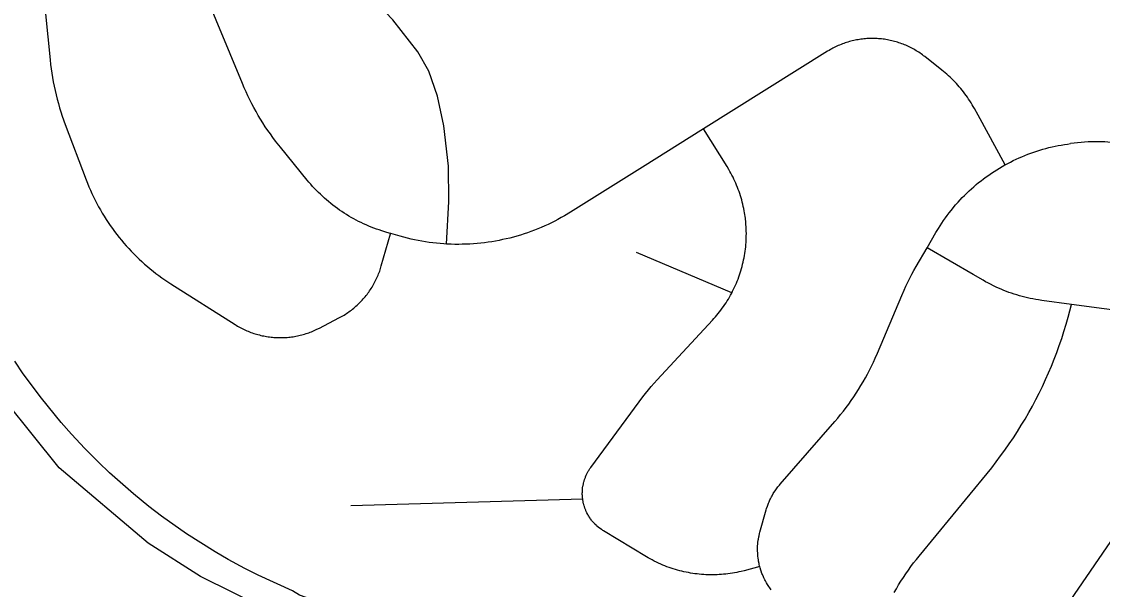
# Model space of a CAD drawing. Extents: x -19 to 366, y -4 to 359.
# Drawn here: x 143.7184 to 144.1803, y 193.5549 to 193.7976 of the extents above; entities that cross this region are included whole.
import ezdxf

# ---------------------------------------------------------------- set-up
doc = ezdxf.new("R2010")
doc.units = 0
doc.layers.add('Level 33', color=7, linetype='Continuous')
doc.layers.add('Level 60', color=7, linetype='Continuous')

msp = doc.modelspace()

# ---------------------------------------------------------------- linework, layer by layer
at = {"layer": 'Level 33'}
for points in [[(143.72754, 193.8109), (143.73054, 193.78118), (143.73073, 193.77929), (143.73098, 193.77741), (143.73125, 193.77554), (143.73154, 193.77367), (143.73188, 193.7718), (143.73225, 193.76994), (143.73266, 193.76809), (143.73309, 193.76625), (143.73355, 193.76441), (143.73405, 193.76258), (143.73458, 193.76076), (143.73513, 193.75895), (143.73573, 193.75715), (143.73702, 193.75359), (143.74597, 193.72994), (143.74654, 193.72847), (143.74713, 193.727), (143.74776, 193.72555), (143.7484, 193.72411), (143.74908, 193.72269), (143.74979, 193.72127), (143.75049, 193.71986), (143.75124, 193.71847), (143.75202, 193.7171), (143.75282, 193.71573), (143.75364, 193.71438), (143.75449, 193.71305), (143.75533, 193.71172), (143.75622, 193.71042), (143.75714, 193.70913), (143.75807, 193.70786), (143.75904, 193.7066), (143.76, 193.70536), (143.76101, 193.70413), (143.76201, 193.70293), (143.76307, 193.70174), (143.76412, 193.70057), (143.7652, 193.69942), (143.7663, 193.69829), (143.76742, 193.69718), (143.76856, 193.69609), (143.76973, 193.69501), (143.7709, 193.69396), (143.77209, 193.69293), (143.77331, 193.69192), (143.77455, 193.69093), (143.77578, 193.68997), (143.77704, 193.68902), (143.77832, 193.6881), (143.77963, 193.6872), (143.78212, 193.68556), (143.80957, 193.66815), (143.81012, 193.66781), (143.81065, 193.66749), (143.81121, 193.66717), (143.81176, 193.66687), (143.81232, 193.66657), (143.81287, 193.66629), (143.81345, 193.66601), (143.81402, 193.66575), (143.8146, 193.66549)], [(143.87605, 193.70703), (143.87595, 193.70706), (143.87447, 193.70749), (143.87225, 193.70816), (143.87112, 193.70853), (143.87, 193.70892), (143.8689, 193.70933), (143.86779, 193.70976), (143.86669, 193.71021), (143.86561, 193.71068), (143.86453, 193.71116), (143.86345, 193.71167), (143.86239, 193.7122), (143.86133, 193.71274), (143.8603, 193.7133), (143.85926, 193.71388), (143.85825, 193.71448), (143.85724, 193.71509), (143.85622, 193.71572), (143.85523, 193.71637), (143.85426, 193.71704), (143.8533, 193.71773), (143.85235, 193.71843), (143.85141, 193.71914), (143.85046, 193.71988), (143.84956, 193.72063), (143.84866, 193.72139), (143.84776, 193.72218), (143.84689, 193.72297), (143.84603, 193.72378), (143.84518, 193.72461), (143.84435, 193.72545), (143.84352, 193.72631), (143.84273, 193.72718), (143.84193, 193.72806), (143.84116, 193.72896), (143.8404, 193.72987), (143.82897, 193.7439), (143.8269, 193.74651), (143.82577, 193.74802), (143.82466, 193.74956), (143.82357, 193.75111), (143.8225, 193.75268), (143.82148, 193.75427), (143.82049, 193.75588), (143.81951, 193.75751), (143.81857, 193.75915), (143.81764, 193.76081), (143.81676, 193.76248), (143.8159, 193.76417), (143.81507, 193.76588), (143.81426, 193.76759), (143.8135, 193.76932), (143.81276, 193.77107), (143.79627, 193.811)], [(143.89998, 193.70251), (143.901, 193.72066), (143.90079, 193.73576), (143.89876, 193.75309), (143.89611, 193.76573), (143.89244, 193.77634), (143.88775, 193.7847), (143.87695, 193.79836), (143.87088, 193.80477)], [(144.13877, 193.7364), (144.12714, 193.75758), (144.12559, 193.7604), (144.12511, 193.76123), (144.12464, 193.76205), (144.12414, 193.76286), (144.12364, 193.76366), (144.12312, 193.76445), (144.1226, 193.76524), (144.12206, 193.76601), (144.12149, 193.76677), (144.12092, 193.76753), (144.12033, 193.76827), (144.11972, 193.769), (144.1191, 193.76972), (144.11849, 193.77044), (144.11785, 193.77114), (144.11719, 193.77183), (144.11653, 193.7725), (144.11588, 193.77317), (144.11519, 193.77383), (144.11449, 193.77447), (144.11378, 193.7751), (144.11305, 193.77572), (144.11162, 193.77689), (144.10437, 193.78261), (144.10386, 193.783), (144.10335, 193.78338), (144.10284, 193.78375), (144.10233, 193.78411), (144.1018, 193.78446), (144.10127, 193.7848), (144.10074, 193.78513), (144.10018, 193.78546), (144.09965, 193.78577), (144.0991, 193.78607), (144.09852, 193.78637), (144.09797, 193.78665), (144.09739, 193.78693), (144.09682, 193.78719), (144.09624, 193.78745), (144.09566, 193.78769), (144.09509, 193.78792), (144.09449, 193.78815), (144.09389, 193.78836), (144.09329, 193.78856), (144.0927, 193.78876), (144.0921, 193.78894), (144.09148, 193.78911), (144.09088, 193.78927), (144.09026, 193.78942), (144.08964, 193.78956), (144.08902, 193.78969), (144.0884, 193.78981), (144.08778, 193.78991), (144.08716, 193.79001), (144.08654, 193.79009), (144.0859, 193.79017), (144.08529, 193.79023), (144.08464, 193.79028), (144.08403, 193.79033), (144.08339, 193.79035), (144.08277, 193.79037), (144.08213, 193.79038), (144.08149, 193.79038), (144.08088, 193.79037), (144.08024, 193.79034), (144.0796, 193.79031), (144.07899, 193.79026), (144.07835, 193.7902), (144.07771, 193.79013), (144.0771, 193.79005), (144.07646, 193.78996), (144.07585, 193.78986), (144.07523, 193.78975), (144.0746, 193.78962), (144.07399, 193.78949), (144.07338, 193.78934), (144.07276, 193.78919), (144.07215, 193.78902), (144.07154, 193.78884), (144.07093, 193.78866), (144.07035, 193.78846), (144.06974, 193.78825), (144.06915, 193.78803), (144.06857, 193.7878), (144.06798, 193.78756), (144.0674, 193.78732), (144.06684, 193.78706), (144.06625, 193.78679), (144.06569, 193.78651), (144.06513, 193.78622), (144.06457, 193.78592), (144.06401, 193.78561), (144.06348, 193.78529), (144.0628, 193.78488), (144.00978, 193.75171)], [(144.00978, 193.75171), (144.00364, 193.74787), (143.9849, 193.73614), (143.95293, 193.71614), (143.95033, 193.71458), (143.94895, 193.7138), (143.94758, 193.71304), (143.94618, 193.71231), (143.94476, 193.7116), (143.94333, 193.71092), (143.94191, 193.71026), (143.94046, 193.70963), (143.93901, 193.70902), (143.93753, 193.70844), (143.93606, 193.70789), (143.93456, 193.70736), (143.93308, 193.70685), (143.93158, 193.70638), (143.93005, 193.70593), (143.92853, 193.7055), (143.927, 193.7051), (143.92547, 193.70473), (143.92394, 193.70439), (143.92239, 193.70407), (143.92083, 193.70378), (143.91928, 193.70352), (143.91772, 193.70328), (143.91617, 193.70307), (143.91458, 193.70289), (143.91303, 193.70274), (143.91144, 193.70261), (143.90986, 193.70251), (143.9083, 193.70244), (143.90671, 193.7024), (143.90515, 193.70238), (143.90356, 193.70239), (143.90197, 193.70243), (143.90041, 193.7025), (143.89998, 193.70251)], [(143.95929, 193.6028), (143.9594, 193.6031), (143.95967, 193.6037), (143.9598, 193.604), (143.96009, 193.60458), (143.96025, 193.60487), (143.96056, 193.60544), (143.96074, 193.60572), (143.96108, 193.60627), (143.96126, 193.60654), (143.96165, 193.60707), (143.98225, 193.63505), (143.98389, 193.6372), (143.98505, 193.63869), (143.98626, 193.64016), (143.98747, 193.6416), (143.98873, 193.64302), (143.98999, 193.64442), (144.01362, 193.66994), (144.01426, 193.67064), (144.01488, 193.67136), (144.0155, 193.67208), (144.01612, 193.67281), (144.01669, 193.67355), (144.01726, 193.67431), (144.01783, 193.67507), (144.01837, 193.67584), (144.01892, 193.67663), (144.01944, 193.67742), (144.01993, 193.67822), (144.02043, 193.67903), (144.0209, 193.67985), (144.02138, 193.68067), (144.02183, 193.68151), (144.02225, 193.68235), (144.02268, 193.6832), (144.02308, 193.68405), (144.02348, 193.68492), (144.02385, 193.68579), (144.02421, 193.68667), (144.02456, 193.68755), (144.02489, 193.68844), (144.02519, 193.68933), (144.0255, 193.69023), (144.02578, 193.69114), (144.02603, 193.69204), (144.02629, 193.69296), (144.02652, 193.69388), (144.02673, 193.6948), (144.02694, 193.69572), (144.02713, 193.69665), (144.02729, 193.69759), (144.02745, 193.69852), (144.02759, 193.69946), (144.0277, 193.7004), (144.02782, 193.70134), (144.02791, 193.70228), (144.02797, 193.70323), (144.02802, 193.70417), (144.02806, 193.70512), (144.02808, 193.70607), (144.0281, 193.70702), (144.02807, 193.70796), (144.02804, 193.70891), (144.02801, 193.70986), (144.02793, 193.7108), (144.02786, 193.71175), (144.02769, 193.71353), (144.02734, 193.7158), (144.02719, 193.71673), (144.027, 193.71766), (144.0268, 193.71859), (144.02658, 193.71951), (144.02637, 193.72043), (144.02613, 193.72135), (144.02586, 193.72226), (144.02557, 193.72317), (144.02529, 193.72407), (144.02498, 193.72496), (144.02467, 193.72585), (144.02431, 193.72674), (144.02395, 193.72761), (144.02359, 193.72849), (144.02321, 193.72935), (144.02281, 193.73021), (144.0224, 193.73106), (144.02195, 193.73191), (144.02152, 193.73275), (144.02105, 193.73357), (144.02057, 193.73439), (144.01985, 193.73562), (144.00978, 193.75171)], [(144.13877, 193.7364), (144.13979, 193.73695), (144.14098, 193.73757), (144.14219, 193.73818), (144.14343, 193.73876), (144.14465, 193.73932), (144.14589, 193.73986), (144.14715, 193.74038), (144.14841, 193.74087), (144.14968, 193.74135), (144.15094, 193.7418), (144.15223, 193.74222), (144.15352, 193.74263), (144.15481, 193.74301), (144.15613, 193.74337), (144.15742, 193.74371), (144.15874, 193.74403), (144.16006, 193.74432), (144.1614, 193.74459), (144.16272, 193.74483), (144.16406, 193.74505), (144.16541, 193.74525), (144.16663, 193.74542)], [(144.23738, 193.72846), (144.23734, 193.72848), (144.22593, 193.73294), (144.20828, 193.73972), (144.19705, 193.74364), (144.1901, 193.74525), (144.18136, 193.74614), (144.17423, 193.74614), (144.16663, 193.74542)], [(144.10537, 193.70096), (144.10911, 193.70741), (144.11017, 193.70917), (144.11089, 193.71032), (144.11161, 193.71145), (144.11239, 193.71257), (144.11316, 193.71368), (144.11395, 193.71477), (144.11477, 193.71585), (144.11562, 193.71691), (144.11754, 193.71922), (144.11857, 193.72039), (144.11949, 193.72138), (144.12041, 193.72236), (144.12135, 193.72333), (144.12231, 193.72428), (144.1233, 193.72521), (144.1243, 193.72612), (144.12531, 193.72702), (144.12635, 193.7279), (144.12739, 193.72876), (144.12845, 193.7296), (144.12952, 193.73042), (144.13061, 193.73123), (144.13172, 193.73201), (144.13284, 193.73278), (144.13395, 193.73352), (144.13511, 193.73425), (144.13625, 193.73496), (144.13742, 193.73564), (144.1386, 193.73631), (144.13877, 193.7364)], [(143.8146, 193.66549), (143.81517, 193.66524), (143.81575, 193.66501), (143.81635, 193.66478), (143.81695, 193.66457), (143.81755, 193.66436), (143.81814, 193.66417), (143.81874, 193.66398), (143.81936, 193.66381), (143.81996, 193.66365), (143.82058, 193.6635), (143.8212, 193.66336), (143.82182, 193.66323), (143.82244, 193.66311), (143.82306, 193.663), (143.82368, 193.6629), (143.82429, 193.66282), (143.82494, 193.66274), (143.82555, 193.66268), (143.8262, 193.66262), (143.82681, 193.66258), (143.82745, 193.66255), (143.82807, 193.66253), (143.82871, 193.66252), (143.82935, 193.66252), (143.82996, 193.66253), (143.8306, 193.66256), (143.83124, 193.66259), (143.83186, 193.66264), (143.83249, 193.66269), (143.83311, 193.66276), (143.83374, 193.66284), (143.83438, 193.66293), (143.83499, 193.66303), (143.83561, 193.66314), (143.83624, 193.66326), (143.83685, 193.6634), (143.83747, 193.66354), (143.83808, 193.66369), (143.83869, 193.66386), (143.8393, 193.66403), (143.83991, 193.66422), (143.84049, 193.66441), (143.8411, 193.66462), (143.84169, 193.66484), (143.84227, 193.66507), (143.84286, 193.66531), (143.84344, 193.66556), (143.844, 193.66581), (143.84459, 193.66608), (143.84562, 193.66659), (143.85396, 193.67093), (143.85452, 193.67123), (143.85508, 193.67154), (143.85562, 193.67185), (143.85618, 193.67218), (143.85671, 193.67251), (143.85725, 193.67285), (143.85776, 193.67321), (143.85827, 193.67357), (143.85878, 193.67394), (143.85929, 193.67432), (143.8598, 193.67471), (143.86028, 193.6751), (143.86077, 193.67551), (143.86125, 193.67592), (143.86171, 193.67634), (143.86217, 193.67678), (143.86263, 193.67721), (143.86307, 193.67766), (143.86351, 193.67811), (143.86394, 193.67858), (143.86438, 193.67905), (143.86479, 193.67952), (143.86518, 193.68), (143.86559, 193.6805), (143.86598, 193.68099), (143.86637, 193.6815), (143.86673, 193.68201), (143.86709, 193.68252), (143.86746, 193.68305), (143.8678, 193.68358), (143.86813, 193.68411), (143.86845, 193.68465), (143.86877, 193.6852), (143.86908, 193.68575), (143.86937, 193.68631), (143.86966, 193.68687), (143.86993, 193.68744), (143.8702, 193.68801), (143.87046, 193.68859), (143.87071, 193.68917), (143.87095, 193.68975), (143.87117, 193.69034), (143.87139, 193.69094), (143.87158, 193.69154), (143.87178, 193.69213), (143.87208, 193.69314), (143.87602, 193.70694), (143.87605, 193.70703)], [(143.89998, 193.70251), (143.89882, 193.70259), (143.89725, 193.70271), (143.89569, 193.70286), (143.89412, 193.70304), (143.89255, 193.70324), (143.891, 193.70347), (143.88943, 193.70373), (143.88788, 193.70401), (143.88633, 193.70433), (143.88478, 193.70467), (143.88326, 193.70503), (143.88173, 193.70542), (143.8802, 193.70584), (143.87614, 193.70701), (143.87605, 193.70703)], [(144.02194, 193.68173), (143.9811, 193.69884)], [(144.03385, 193.5647), (144.03375, 193.56504), (144.03364, 193.56553), (144.03353, 193.56601), (144.03333, 193.56699), (144.03325, 193.56748), (144.03312, 193.56847), (144.03306, 193.56897), (144.03296, 193.56996), (144.03295, 193.57046), (144.03292, 193.57145), (144.0329, 193.57195), (144.03292, 193.57295), (144.03293, 193.57345), (144.03302, 193.57444), (144.03305, 193.57494), (144.03318, 193.57593), (144.03324, 193.57642), (144.03342, 193.57741), (144.03353, 193.57789), (144.03374, 193.57887), (144.03386, 193.57935), (144.03661, 193.58896), (144.03678, 193.58949), (144.03708, 193.59044), (144.03726, 193.59091), (144.03761, 193.59184), (144.03781, 193.5923), (144.03821, 193.59321), (144.03843, 193.59366), (144.03888, 193.59455), (144.0391, 193.59498), (144.03962, 193.59585), (144.03987, 193.59627), (144.04041, 193.59711), (144.04071, 193.59752), (144.04128, 193.59832), (144.0416, 193.59872), (144.04221, 193.59949), (144.04256, 193.59987), (144.06593, 193.62672), (144.06717, 193.62816), (144.06838, 193.62962), (144.06957, 193.6311), (144.07071, 193.6326), (144.07185, 193.63412), (144.07294, 193.63566), (144.07403, 193.63723), (144.07507, 193.6388), (144.07609, 193.6404), (144.07708, 193.64202), (144.07805, 193.64365), (144.07897, 193.64529), (144.07989, 193.64696), (144.08077, 193.64864), (144.08161, 193.65033), (144.08242, 193.65204), (144.08322, 193.65377), (144.08415, 193.65591), (144.09449, 193.6805), (144.09549, 193.68279), (144.09629, 193.68451), (144.09709, 193.68621), (144.09794, 193.68791), (144.09884, 193.68959), (144.09974, 193.69125), (144.10068, 193.6929), (144.10537, 193.70096)], [(144.16706, 193.67674), (144.15433, 193.67845), (144.15293, 193.67865), (144.15176, 193.67885), (144.1506, 193.67906), (144.14943, 193.67929), (144.14826, 193.67955), (144.14712, 193.67982), (144.14597, 193.68012), (144.14482, 193.68043), (144.1437, 193.68076), (144.14258, 193.68112), (144.14145, 193.68149), (144.14033, 193.68188), (144.13923, 193.6823), (144.13812, 193.68273), (144.13702, 193.68318), (144.13594, 193.68365), (144.13486, 193.68414), (144.13378, 193.68465), (144.13241, 193.68533), (144.13137, 193.68588), (144.13034, 193.68644), (144.1293, 193.68703), (144.12511, 193.68948), (144.10537, 193.70096)], [(143.84087, 193.54039), (143.82302, 193.54647), (143.79484, 193.56048), (143.77237, 193.57463), (143.73443, 193.60688), (143.70015, 193.64928), (143.67677, 193.69292)], [(144.09126, 193.55359), (144.09221, 193.55524), (144.09318, 193.55686), (144.0942, 193.55847), (144.09521, 193.56006), (144.09628, 193.56163), (144.09737, 193.56319), (144.09846, 193.56472), (144.0996, 193.56623), (144.10076, 193.56773), (144.10197, 193.5692), (144.13097, 193.60448), (144.13296, 193.60693), (144.1349, 193.60942), (144.13679, 193.61195), (144.13863, 193.6145), (144.14045, 193.61709), (144.14222, 193.61971), (144.14394, 193.62236), (144.14561, 193.62505), (144.14723, 193.62775), (144.14881, 193.63049), (144.15034, 193.63325), (144.15179, 193.63604), (144.15322, 193.63886), (144.15461, 193.6417), (144.15594, 193.64456), (144.15723, 193.64745), (144.15847, 193.65036), (144.15964, 193.65329), (144.16075, 193.65624), (144.16185, 193.65921), (144.16287, 193.66219), (144.16385, 193.6652), (144.16475, 193.66822), (144.16563, 193.67126), (144.16706, 193.67674)], [(144.195, 193.67297), (144.16706, 193.67674)], [(143.84457, 193.54988), (143.8433, 193.55026), (143.8371, 193.55247), (143.83406, 193.55434), (143.81951, 193.56103), (143.81378, 193.56389), (143.8067, 193.56772), (143.80114, 193.57093), (143.7888, 193.57869), (143.77818, 193.58616), (143.77275, 193.59033), (143.7661, 193.59575), (143.75598, 193.6047), (143.7512, 193.60926), (143.74539, 193.61514), (143.73971, 193.62123), (143.73527, 193.62627), (143.72682, 193.63662), (143.71904, 193.64712), (143.7154, 193.65253)], [(144.13171, 193.49932), (144.18914, 193.58308), (144.19241, 193.58771), (144.1943, 193.59024), (144.19624, 193.59273), (144.1982, 193.5952), (144.20022, 193.59763), (144.20227, 193.60002), (144.20438, 193.60238), (144.20654, 193.60469), (144.20872, 193.60698), (144.21093, 193.60922), (144.21318, 193.61142), (144.21549, 193.61359), (144.21784, 193.61571), (144.22019, 193.6178), (144.22262, 193.61983), (144.22504, 193.62183), (144.22754, 193.62379), (144.23004, 193.6257), (144.24325, 193.63556)], [(144.03385, 193.5647), (144.02716, 193.56293), (144.02586, 193.56261), (144.02492, 193.5624), (144.024, 193.5622), (144.02306, 193.56202), (144.02214, 193.56186), (144.0212, 193.56172), (144.02026, 193.56159), (144.01934, 193.56148), (144.01839, 193.56138), (144.01745, 193.5613), (144.0165, 193.56124), (144.01556, 193.56119), (144.01461, 193.56116), (144.01366, 193.56115), (144.01271, 193.56115), (144.01177, 193.56117), (144.01082, 193.5612), (144.00987, 193.56126), (144.00892, 193.56133), (144.00799, 193.56141), (144.00704, 193.56152), (144.00609, 193.56163), (144.00516, 193.56177), (144.00424, 193.56192), (144.00331, 193.56208), (144.00238, 193.56227), (144.00145, 193.56247), (144.00052, 193.56269), (143.99961, 193.56292), (143.99868, 193.56316), (143.99777, 193.56343), (143.99686, 193.56371), (143.99598, 193.564), (143.99507, 193.56431), (143.99418, 193.56464), (143.99332, 193.56498), (143.99243, 193.56534), (143.9897, 193.56658), (143.98871, 193.56706), (143.98787, 193.5675), (143.98705, 193.56795), (143.98621, 193.56842), (143.98541, 193.5689), (143.96708, 193.57992), (143.9667, 193.58016), (143.96641, 193.58034), (143.96614, 193.58052), (143.96561, 193.5809), (143.96534, 193.58109), (143.96483, 193.5815), (143.96459, 193.58171), (143.9641, 193.58214), (143.96386, 193.58237), (143.96339, 193.58282), (143.96315, 193.58306), (143.96271, 193.58354), (143.96251, 193.58378), (143.9621, 193.58429), (143.9619, 193.58454), (143.9615, 193.58507), (143.96131, 193.58533), (143.96096, 193.58588), (143.96078, 193.58616), (143.96044, 193.58672), (143.96029, 193.587), (143.95998, 193.58758), (143.95983, 193.58788), (143.95955, 193.58847), (143.95943, 193.58877), (143.9592, 193.58938), (143.95909, 193.58968), (143.95888, 193.5903), (143.95878, 193.59062), (143.9586, 193.59125), (143.95851, 193.59156), (143.95838, 193.5922), (143.95832, 193.59252), (143.95821, 193.59317), (143.95817, 193.59349), (143.95808, 193.59414), (143.95805, 193.59446), (143.95803, 193.59512), (143.958, 193.59544), (143.958, 193.5961), (143.95801, 193.59642), (143.95804, 193.59708), (143.95806, 193.5974), (143.95811, 193.59805), (143.95814, 193.59837), (143.95824, 193.59902), (143.9583, 193.59935), (143.95843, 193.59999), (143.95851, 193.6003), (143.95866, 193.60093), (143.95877, 193.60125), (143.95896, 193.60187), (143.95907, 193.60218), (143.95929, 193.6028)], [(143.95817, 193.59349), (143.85907, 193.59064)], [(144.03867, 193.55473), (144.03709, 193.55707), (144.03674, 193.55767), (144.03624, 193.55854), (144.03601, 193.55898), (144.03558, 193.55988), (144.03538, 193.56033), (144.03497, 193.56125), (144.03479, 193.56171), (144.03446, 193.56265), (144.0343, 193.56312), (144.03401, 193.56408), (144.03385, 193.5647)]]:
    msp.add_lwpolyline(points, dxfattribs=at)
at = {"layer": 'Level 60'}
for points in [[(146.77834, 1.69699), (146.57878, 10.31313), (146.37852, 18.92942), (146.17757, 27.54584), (145.97591, 36.16241), (145.77356, 44.77911), (145.57052, 53.39596), (145.36679, 62.01295), (145.16236, 70.63008), (144.95724, 79.24735), (144.75142, 87.86477), (144.54492, 96.48232), (144.33773, 105.10002), (144.12986, 113.71787), (143.92129, 122.33585), (143.71204, 130.95398), (143.5021, 139.57225), (143.29148, 148.19067), (143.08018, 156.80923), (142.8682, 165.42794), (142.65553, 174.04679), (142.44218, 182.66579), (142.22816, 191.28493), (142.01345, 199.90421), (141.79807, 208.52365), (141.58202, 217.14322), (141.36528, 225.76295), (141.14788, 234.38282), (140.9298, 243.00284), (140.71105, 251.623), (140.49162, 260.24332), (140.27153, 268.86377), (140.05077, 277.48438), (139.82934, 286.10514), (139.60724, 294.72604), (139.38447, 303.34709), (139.16105, 311.96829), (138.93695, 320.58964), (138.7122, 329.21114), (138.48678, 337.83278), (138.2607, 346.45458)], [(0, 189.51617), (7.11214, 189.52059), (14.22427, 189.53386), (21.33637, 189.55597), (28.44845, 189.58693), (35.56048, 189.62672), (42.67245, 189.67537), (49.78436, 189.73285), (56.89619, 189.79918), (64.00793, 189.87436), (71.11958, 189.95838), (78.23111, 190.05124), (85.34253, 190.15294), (92.45381, 190.26349), (99.56495, 190.38288), (106.67593, 190.51112), (113.78675, 190.6482), (120.89739, 190.79412), (128.00785, 190.94888), (135.11811, 191.11248), (142.22816, 191.28493), (149.33799, 191.46621), (156.44759, 191.65634), (163.55694, 191.85531), (170.66605, 192.06312), (177.77489, 192.27977), (184.88345, 192.50526), (191.99173, 192.73959), (199.09971, 192.98276), (206.20739, 193.23477), (213.31474, 193.49561), (220.42177, 193.7653), (227.52845, 194.04382), (234.63479, 194.33118), (241.74076, 194.62738), (248.84635, 194.93241), (255.95157, 195.24628), (263.05638, 195.56898), (270.16079, 195.90052), (277.26478, 196.24089), (284.36834, 196.5901), (291.47147, 196.94814), (298.57414, 197.31501), (305.67635, 197.69072), (312.77809, 198.07525), (319.87934, 198.46862), (326.9801, 198.87082), (334.08035, 199.28185), (341.18009, 199.7017)]]:
    msp.add_spline(points, degree=3, dxfattribs=at)

doc.saveas('drawing.dxf')
